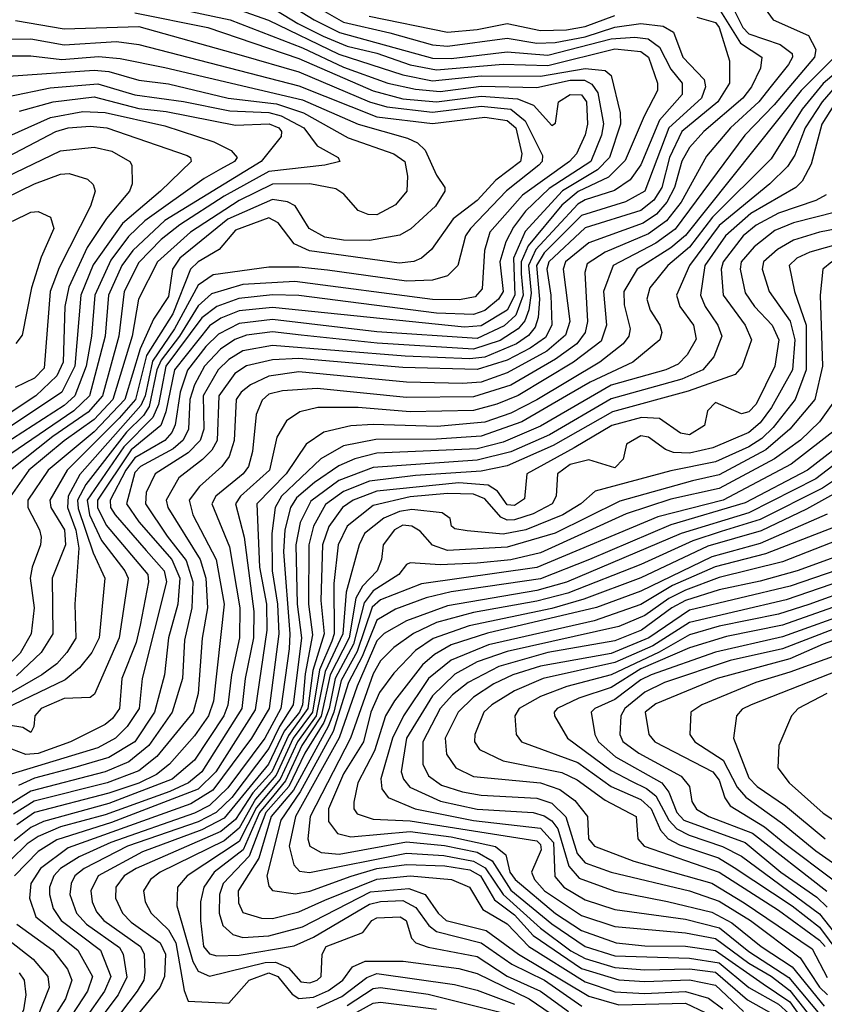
# Model space of a CAD drawing. Extents: x 501367 to 657802, y 482273 to 547541.
# Tile 495 of 656: x 572465 to 574628, y 530830 to 533476. Entities that reach past the tile are written whole.
import ezdxf

# ---------------------------------------------------------------- set-up
doc = ezdxf.new("R2010")
doc.units = 0

msp = doc.modelspace()

# ---------------------------------------------------------------- linework, layer by layer
at = {"layer": '0CON20XD'}
for points in [[(573141, 533581), (573335, 533469.1), (573459.9, 533440.1), (573575, 533408.5), (573615, 533404.5), (573775, 533426.4), (573855, 533412.8), (573904.7, 533414.7), (573985, 533429.8), (574065, 533455.1), (574135, 533465.1), (574195, 533458.1), (574222.5, 533442.5), (574247.8, 533375), (574305.2, 533315), (574308.8, 533295), (574297.5, 533265), (574210.2, 533185), (574144.9, 533015), (574093.6, 532986.4), (573975, 532949.5), (573875, 532849.1), (573854.1, 532815), (573862.5, 532725), (573858.9, 532675), (573850.6, 532649.4), (573833, 532627), (573800.4, 532605), (573715, 532569), (573675, 532564), (573501.2, 532571.2), (573145, 532600.2), (573065, 532586.1), (573027.3, 532562.7), (572998.6, 532535), (572958.7, 532465), (572960, 532375), (572950.5, 532345), (572918, 532312), (572829.5, 532255), (572805.5, 532205), (572802.9, 532175), (572861.9, 532088.1), (572912.5, 532022.5), (572930.1, 531965), (572927.5, 531895), (572908.4, 531808.4), (572902.7, 531705), (572874.9, 531615), (572812, 531525), (572758.8, 531481.2), (572695, 531454.3), (572495, 531403), (572428.9, 531361.1)], [(572785, 533527.6), (573030.7, 533475), (573225, 533399.6), (573335, 533348), (573455, 533305.3), (573528.6, 533288.6), (573595, 533282.6), (573705, 533297.3), (573855, 533293.5), (573945, 533312.8), (573983.5, 533313.5), (574002.8, 533302.8), (574018.7, 533278.7), (574033.8, 533196.2), (574029.3, 533165), (573999.8, 533095), (573888.3, 533021.6), (573825, 532961.2), (573792.1, 532917.9), (573771.6, 532878.4), (573755.3, 532825), (573764.6, 532745), (573751.8, 532725), (573715, 532694.5), (573685, 532683.8), (573585, 532687), (573215, 532734.4), (573145, 532736.3), (573053.7, 532726.3), (572994.7, 532705.3), (572955, 532674.3), (572858.2, 532545), (572846.1, 532483.9), (572838.3, 532441.7), (572823.3, 532406.7), (572745, 532327.5), (572646.2, 532185), (572652.7, 532145), (572685, 532076.6), (572747.8, 531995), (572756.4, 531975), (572732.6, 531815), (572666.3, 531663.7), (572655, 531654.7), (572585, 531651.8), (572523.1, 531625), (572505.9, 531605), (572503.4, 531576.6), (572495, 531560), (572473.3, 531573.3), (572435, 531580.4)], [(573135, 533550.3), (573256.4, 533475), (573325, 533441), (573575, 533372.5), (573625, 533371), (573775, 533388.9), (573885, 533380.6), (574055, 533424.6), (574118.8, 533428.8), (574154, 533424), (574185, 533402), (574215, 533342.4), (574245.5, 533305), (574245.8, 533275), (574184.3, 533205.7), (574134.6, 533085.4), (574105.5, 533045), (574063.7, 533016.3), (573985, 532991.4), (573965, 532979.7), (573852.3, 532857.7), (573832.8, 532815), (573839.5, 532740.5), (573833.9, 532696.1), (573823.1, 532666.9), (573805.2, 532644.8), (573756.1, 532613.9), (573685, 532590.7), (573426.2, 532606.2), (573221.9, 532628.1), (573145, 532636.5), (573075, 532627.8), (573043.5, 532616.5), (573005, 532589.9), (572961.8, 532545), (572935, 532494.8), (572922.5, 532455), (572919.2, 532375), (572904.5, 532345.5), (572877.4, 532322.6), (572789.6, 532275), (572775, 532258.6), (572752.3, 532175), (572785, 532126.1), (572873.8, 532025), (572895.6, 531975), (572890.4, 531905), (572864.7, 531815), (572854.6, 531715), (572827.1, 531615), (572775, 531535.4), (572705, 531493.4), (572613.7, 531466.3), (572505, 531438), (572461.9, 531418.1)], [(575081.6, 533535), (575142.6, 533455), (575120.6, 533395), (575096, 533375), (574855.5, 533284.5), (574797.8, 533252.2), (574745, 533200.6), (574730.3, 533175), (574740.8, 533105), (574734.9, 533024.9), (574725.8, 532974.2), (574705, 532930.7), (574685, 532918.1), (574615, 532904.7), (574545, 532883), (574501.9, 532858.1), (574464.5, 532825), (574460.8, 532805), (574479.2, 532745), (574535.7, 532665.7), (574548.8, 532615), (574542, 532535), (574486.2, 532433.8)], [(574468.8, 533505), (574490, 533475), (574585, 533433.3), (574605, 533395.6), (574601.5, 533375), (574493.1, 533246.9), (574414.3, 533165), (574227.2, 532912.8), (574175, 532875.3), (574060.4, 532815), (574034.4, 532745), (574042.4, 532655), (574027.8, 532612.2), (573953.5, 532555), (573805, 532466.2), (573747.5, 532442.5), (573685, 532425.8), (573515, 532421.8), (573375, 532433.3), (573266.8, 532433.2), (573218, 532422), (573182.3, 532397.7), (573156.5, 532353.5), (573136.5, 532265), (573058.6, 532195), (573045.2, 532175), (573068.4, 532085), (573094.5, 531885), (573093.3, 531815), (573070.9, 531705), (573061.8, 531625), (572954.9, 531455), (572918.8, 531425), (572868.6, 531401.4), (572695, 531339.1), (572575, 531306.9), (572515, 531281.3), (572485, 531261.1), (572396.4, 531175)], [(573055, 533502.4), (573134.1, 533474.1), (573322.6, 533382.6), (573495, 533327.3), (573575, 533311.5), (573705.2, 533324.8), (573865, 533323.7), (573985, 533344.9), (574038.8, 533338.8), (574055.2, 533325.3), (574078.8, 533225), (574080.1, 533195), (574050.3, 533105), (574018.2, 533071.8), (573924, 533016), (573823.9, 532906.1), (573792, 532835), (573795.5, 532735), (573775, 532695.1), (573705, 532652.6), (573660.8, 532649.2), (573145, 532702.6), (573055, 532692.9), (573006, 532674), (572975, 532653), (572881.6, 532535), (572858.1, 532421.9), (572844.8, 532385.2), (572765, 532319.5), (572674.3, 532185), (572674.2, 532165), (572697.5, 532117.5), (572809.2, 531985), (572811.3, 531965), (572788.9, 531848.9), (572777.8, 531802.2), (572739.6, 531705), (572733.8, 531625), (572715, 531597.6), (572695, 531581.5), (572601.8, 531535), (572515, 531503.9), (572481.5, 531501.5), (572425, 531522.9)], [(573135, 533512.9), (573212.4, 533465), (573281.1, 533431.1), (573345, 533404.5), (573425, 533385.7), (573515, 533354.4), (573585, 533340.5), (573765, 533356.1), (573885, 533352.3), (574065, 533397.5), (574135, 533390.5), (574155, 533375.2), (574179.5, 533305), (574179, 533285), (574143.2, 533216.8), (574092.5, 533097.5), (574047.5, 533052.5), (573966.2, 533013.8), (573922.6, 532977.4), (573832, 532868), (573812.8, 532825), (573813.1, 532793.1), (573818, 532735), (573798.6, 532681.4), (573767.1, 532652.9), (573695, 532618.6), (573425, 532637.2), (573145, 532670.2), (573055, 532658.9), (572999.8, 532630.2), (572965, 532597.2), (572915.8, 532534.2), (572896.7, 532475), (572883.4, 532386.6), (572874, 532366), (572854.9, 532345), (572775, 532298.1), (572750.8, 532265), (572708.6, 532185), (572709.6, 532165), (572722.1, 532145), (572805, 532049), (572853.3, 531995), (572859.6, 531965), (572794.6, 531705), (572786, 531625), (572754, 531576), (572723, 531545), (572675, 531519.3), (572442, 531448)], [(574377.1, 533517.1), (574408.5, 533455), (574425, 533437.4), (574509, 533409), (574541.6, 533385), (574542.6, 533375), (574531.8, 533355), (574485, 533296.9), (574452.1, 533255), (574375.4, 533185), (574310.7, 533109.3), (574242.7, 532985), (574203.5, 532935), (574155, 532899.9), (574039.1, 532850.9), (573990.5, 532819.5), (573983.9, 532796.1), (573991.2, 532665), (573985.4, 532635), (573963, 532605), (573905, 532563.1), (573785, 532493.8), (573685, 532462.2), (573505, 532460.5), (573265, 532484.9), (573171.3, 532478.7), (573135, 532469.7), (573116.4, 532453.6), (573100.5, 532415), (573090.9, 532315), (573079.8, 532275), (573065.5, 532255), (572992.2, 532195), (572981.4, 532175), (573029.2, 532059.2), (573057.2, 531895), (573055.7, 531815), (573034.1, 531715), (573025, 531633.5), (573014.1, 531605), (572935, 531486.4), (572874.8, 531435), (572705, 531369.7), (572528.7, 531321.3), (572495, 531304.7), (572450.4, 531269.5)], [(574285, 533482.2), (574335, 533468.3), (574345.4, 533455), (574373.1, 533365), (574373.2, 533305), (574341.9, 533255), (574244.7, 533175), (574211.2, 533105), (574190.6, 533025), (574169.7, 532990.3), (574135, 532962.5), (573985, 532916.3), (573887.1, 532825), (573882.3, 532805), (573892.9, 532735), (573895.6, 532655), (573878.2, 532621.8), (573837.2, 532592.8), (573775, 532560.8), (573695, 532536), (573495, 532541), (573215, 532565.2), (573145, 532562), (573075, 532545.8), (573043.7, 532525), (573000.8, 532465), (572996, 532345), (572981.4, 532318.6), (572956.3, 532293.7), (572892.9, 532245), (572859, 532185), (572863.4, 532165), (572949.9, 532025), (572965.5, 531975), (572969.9, 531895), (572955.8, 531814.2), (572944.9, 531665), (572931.6, 531615), (572833.9, 531496.1), (572785, 531456.9), (572700.5, 531425), (572504, 531376), (572448.7, 531341.3)], [(574348.4, 533498.4), (574402.8, 533412.8), (574459.8, 533375), (574456.3, 533345), (574431.6, 533295), (574408.6, 533265), (574303.5, 533175), (574265, 533132.5), (574244.9, 533095.1), (574224.9, 533025), (574204.5, 532985), (574177, 532953), (574141, 532929), (573995, 532875.6), (573932.4, 532825), (573925.4, 532805), (573943.5, 532665), (573932.2, 532627.8), (573882.1, 532585), (573775, 532526.8), (573705, 532502), (573655, 532498.4), (573505, 532501.6), (573215, 532529.8), (573135, 532517.6), (573085.6, 532494.4), (573060.5, 532475), (573047.4, 532455), (573041.4, 532345), (573027.8, 532302.2), (573008.7, 532275), (572948.6, 532221.4), (572920.8, 532185), (572930.7, 532145), (572992.9, 532025), (573014.5, 531905), (572985.8, 531644.2), (572972.2, 531605), (572935, 531551.5), (572868.2, 531475), (572832.4, 531447.6), (572785.5, 531424.5), (572705, 531397.5), (572505, 531345.4), (572457.7, 531312.3)], [(572775, 533494.4), (572970.4, 533455), (573215, 533371.8), (573415, 533284.3), (573495, 533263.4), (573585, 533254.9), (573705, 533270.3), (573803.2, 533263.2), (573845.8, 533245.8), (573895, 533191.4), (573905, 533197.5), (573912.9, 533255), (573945, 533274.2), (573975, 533273.5), (573988.8, 533255), (573990.9, 533195), (573985, 533166.2), (573961.6, 533115), (573943, 533095), (573816.1, 533003.9), (573728.3, 532905), (573714.4, 532855.5), (573707.9, 532752.1), (573689.4, 532730.6), (573647.2, 532722.8), (573575, 532723.6), (573205, 532772.3), (573065, 532764), (572980.8, 532739.2), (572945, 532706.8), (572895, 532625), (572845, 532561.1), (572833.6, 532535), (572813.3, 532436.7), (572797.7, 532412.3), (572752.6, 532367.4)], [(573404.7, 533484.7), (573615, 533441.8), (573695, 533449.3), (573775, 533465.1), (573865, 533446.5), (573935, 533448.6), (573985, 533457.5), (574065, 533487.1)], [(572453.8, 533473.8), (572585, 533451.4), (572785, 533456.9), (573060.2, 533380.2), (573215, 533335.5), (573405, 533254.6), (573451.7, 533241.7), (573575, 533227.3), (573705, 533243), (573785, 533235.1), (573824, 533204), (573870.7, 533110.7), (573869.8, 533095), (573860.4, 533085), (573773.9, 533016.1), (573676.4, 532915), (573663.6, 532895), (573642.4, 532815), (573615, 532787.3), (573574.3, 532775.7), (573505, 532773.3), (573292.8, 532802.8), (573215, 532810.6), (573135, 532810.3), (572985, 532789.8), (572945, 532762.1), (572881.5, 532645), (572821.8, 532558.2), (572802.8, 532465), (572790.9, 532439.1), (572626.4, 532253.6), (572595.1, 532195), (572594, 532165), (572615.8, 532104.2), (572624, 532056), (572613.7, 531905), (572615.8, 531814.2), (572592.2, 531775), (572565, 531744.8), (572524.8, 531715), (572431.8, 531661.8)], [(572425, 533423.6), (572495, 533424), (572585, 533408.5), (572725, 533416.6), (572785, 533408.9), (573215, 533297.8), (573425, 533214.6), (573575, 533196.5), (573715, 533213.3), (573775, 533204.5), (573798.4, 533185), (573814.9, 533115), (573811.3, 533095), (573745.2, 533044.8), (573695, 532989.8), (573629.8, 532940.2), (573571.7, 532858.3), (573545.4, 532835), (573524.5, 532825.5), (573485, 532821.4), (573244.5, 532854.5), (573203.2, 532873.2), (573160, 532930), (573135, 532943.5), (573045, 532910.1), (573001.6, 532858.4), (572944.4, 532825), (572924.6, 532805.4), (572876.5, 532685), (572806.3, 532573.7), (572776.5, 532455), (572732.2, 532405), (572592.4, 532265), (572545.8, 532185), (572548.4, 532165), (572585.2, 532105), (572588, 532065), (572552.5, 531975), (572554.5, 531825), (572523.3, 531775), (572457, 531713)], [(572425, 533378.1), (572495, 533378.1), (572578.3, 533368.3), (572676.6, 533376.6), (572735, 533371.8), (572855, 533347), (573225, 533260.1), (573375.2, 533195.2), (573507.6, 533157.6), (573534.4, 533144.4), (573554.9, 533124.9), (573585, 533058.2), (573607.7, 533025), (573608, 533015), (573582.4, 532975), (573516.6, 532913.4), (573486.5, 532896.5), (573405, 532882.6), (573335, 532882.9), (573285, 532891.6), (573243.5, 532915), (573205.8, 532975.8), (573185, 532986.4), (573145, 532992.8), (573025, 532939.7), (572896, 532835), (572876.1, 532805), (572865, 532731.4), (572825, 532671), (572788.5, 532591.5), (572747.8, 532455), (572665, 532368), (572541.8, 532265), (572486.8, 532185), (572487.1, 532165), (572518.8, 532105), (572523.3, 532085), (572521.5, 532065), (572498.8, 532005), (572493.4, 531975), (572504.1, 531895), (572495.7, 531825), (572466.4, 531773.6), (572421.1, 531728.9)], [(574655.4, 533375), (574565.7, 533285), (574254.4, 532895.6), (574215, 532862.6), (574124.8, 532805), (574089.3, 532745), (574089.8, 532709.8), (574105.9, 532645), (574102.6, 532625), (574087.3, 532605), (574024, 532555), (573855, 532453.8), (573785, 532418.8), (573715, 532394.5), (573587.2, 532382.8), (573415, 532388.1), (573355.5, 532384.5), (573282.7, 532367.3), (573235, 532335.2), (573181.4, 532255), (573102.3, 532175), (573109.6, 532005), (573128.1, 531905), (573129.5, 531835), (573098.4, 531621.6), (572992.5, 531455), (572945, 531407.6), (572711.6, 531318.4), (572565, 531271.6), (572515, 531240.8), (572451.3, 531175)], [(574695, 533364.3), (574625, 533304.1), (574568.5, 533235), (574485, 533101.6), (574327.5, 532945), (574265, 532864), (574207.2, 532815), (574158.4, 532755), (574150.7, 532725), (574160, 532695), (574185.8, 532655), (574190.6, 532635), (574185.9, 532615), (574113.2, 532555), (573998.2, 532501.8), (573935.2, 532464.8), (573815, 532394.7), (573705, 532356.8), (573585, 532348.6), (573422.3, 532347.7), (573335, 532330.7), (573274.2, 532295.8), (573168.7, 532195), (573151.9, 532165), (573142.9, 532095), (573143.3, 531995), (573157.9, 531905), (573161.2, 531825), (573135.9, 531625), (573088.5, 531545), (572983.9, 531405), (572925, 531368.2), (572595, 531250.8), (572521, 531195), (572495.1, 531155), (572491.2, 531115), (572508.3, 531065), (572621.6, 530975), (572660.9, 530905), (572647.5, 530865), (572535.9, 530695)], [(572435, 533324.3), (572665, 533339.7), (572705, 533336.6), (572785, 533312.7), (572865, 533303.3), (573025.5, 533265), (573155, 533249.1), (573228, 533225), (573348.2, 533158.2), (573470.4, 533115), (573500.2, 533095), (573507.8, 533055), (573505.5, 533014.5), (573475, 532978.1), (573425, 532951.6), (573401.9, 532951.9), (573375, 532963.2), (573336.5, 533006.5), (573315, 533021), (573245.1, 533034.9), (573145, 533033.8), (573055, 532990.2), (572923.8, 532905), (572835.6, 532825), (572784.6, 532725), (572767.8, 532625), (572715.9, 532455), (572665, 532401), (572585, 532344.4), (572489.9, 532265), (572433.5, 532185)], [(572435, 533268.9), (572547.1, 533292.9), (572675, 533303.5), (572775, 533273.6), (572905, 533255.5), (573030.3, 533230.3), (573135, 533226.6), (573167.6, 533217.6), (573229, 533185), (573265, 533136.5), (573321.1, 533105), (573325.8, 533095), (573285.7, 533084.3), (573135, 533067.4), (573015, 533001.1), (572895.3, 532924.7), (572845.6, 532885), (572785, 532822.9), (572745.5, 532745), (572731.3, 532625), (572687.8, 532465), (572649.1, 532420.9), (572554.1, 532355.9), (572440.4, 532265)], [(574657.3, 533295), (574622.2, 533255), (574575.9, 533185), (574564.8, 533154.8), (574548.4, 533111.6), (574528.6, 533081.4), (574481.4, 533035), (574345, 532922.8), (574265.3, 532815), (574230.2, 532735), (574239.6, 532705), (574276.1, 532655), (574283, 532617), (574259.4, 532575), (574235, 532550), (574202.1, 532535), (574055, 532493.3), (573865, 532383.1), (573765, 532340.7), (573695, 532322.9), (573425, 532310.6), (573365.5, 532295.5), (573323, 532277), (573257.8, 532232.2), (573209.4, 532190.6), (573193, 532165), (573178.1, 532105), (573173.8, 532046.2), (573191.6, 531825), (573189.5, 531785), (573167.3, 531625), (573123.9, 531545), (573025, 531411.4), (572975, 531364.4), (572935, 531343.3), (572710.3, 531265), (572625, 531226.5), (572575, 531195.3), (572557.1, 531175), (572545.7, 531145), (572544.9, 531125), (572555, 531087.8), (572576.3, 531055), (572682.7, 530975), (572709.8, 530905), (572693.3, 530865), (572587.2, 530715)], [(572465, 533229.4), (572554.9, 533255.1), (572665, 533268.1), (572785, 533237.4), (572858.8, 533228.8), (573045, 533192.2), (573136, 533196), (573161.3, 533185), (573168.8, 533175), (573167.9, 533162.1), (573114.2, 533095), (572855, 532935.9), (572769.4, 532855), (572740.1, 532815), (572703.8, 532735), (572694.7, 532625), (572652.4, 532465), (572610.7, 532425), (572441.2, 532308.8)], [(574653.7, 533246.3), (574620.6, 533195), (574592.3, 533087.7), (574568.3, 533041.7), (574551.1, 533025), (574429.9, 532955), (574362.5, 532895), (574307, 532815), (574294.9, 532735), (574307.3, 532705), (574341.4, 532655), (574352.5, 532625), (574330.5, 532569.5), (574301, 532535), (574245, 532509.6), (574055, 532456.9), (573889.5, 532360.5), (573785, 532314.9), (573695, 532292.2), (573415, 532272.4), (573323, 532237), (573247.9, 532182.1), (573219.3, 532125), (573207.5, 532065), (573211.3, 531905), (573222.2, 531815), (573200.4, 531635), (573163.4, 531576.6), (573135, 531517), (573035, 531385.8), (572992.9, 531345), (572945, 531320.4), (572754.8, 531254.8), (572638.1, 531195), (572613.6, 531175), (572603.4, 531155), (572599.9, 531125), (572617.4, 531075), (572645.1, 531045), (572733, 530983), (572743.2, 530965), (572753.2, 530903.2), (572729.4, 530855), (572624.2, 530715)], [(572375, 533135.7), (572547.5, 533212.5), (572635, 533229.1), (572695, 533226.2), (572855, 533190.7), (572987.3, 533147.3), (573033.8, 533123.8), (573049.5, 533105), (573042.9, 533095), (573005, 533074.1), (572961, 533049), (572801.1, 532935), (572757.3, 532892.7), (572710.3, 532829.7), (572667.1, 532735), (572658.5, 532625), (572643.5, 532545), (572613.3, 532465), (572585, 532439.2), (572418.4, 532331.6)], [(572415, 533098.5), (572562.6, 533175), (572595, 533184.9), (572655, 533189.8), (572699.5, 533185), (572915, 533110.9), (572924, 533105), (572925.9, 533095), (572843.6, 533015), (572741.6, 532928.4), (572662.9, 532817.1), (572629.5, 532735), (572613.6, 532545), (572578.2, 532475), (572396.2, 532353.8)], [(572405, 533041.5), (572575, 533122.9), (572665, 533132.7), (572712.6, 533122.6), (572761.5, 533095), (572766.8, 533085), (572767.6, 533035), (572760, 533015), (572698.3, 532941.8), (572646.7, 532863.3), (572597.2, 532757.2), (572586.7, 532705), (572581.8, 532555), (572565, 532518.4), (572508.3, 532465), (572373.7, 532376.3)], [(572385, 532976.1), (572505, 533034.9), (572575, 533060.5), (572597.7, 533062.3), (572647.4, 533047.4), (572662.4, 533032.4), (572667.9, 533015), (572655.9, 532975), (572571.1, 532808.9), (572546.9, 532745), (572530.9, 532539.1), (572505, 532512.4), (572452.8, 532487.2)], [(574632.6, 533005), (574605, 532990), (574505, 532955.7), (574445, 532923.3), (574410, 532895), (574355.6, 532825), (574350.4, 532805), (574355.8, 532735), (574414.8, 532655), (574431.7, 532615), (574406.5, 532543.5), (574388.1, 532521.9), (574262.1, 532477.9), (574058.2, 532421.8), (573898.8, 532331.2), (573775, 532277.1), (573705, 532262.3), (573529, 532251), (573405, 532235.6), (573335, 532208.1), (573287.1, 532172.9), (573255.1, 532115), (573242.1, 532065), (573241.1, 531905), (573252.3, 531822.3), (573232.5, 531717.5), (573224.8, 531635), (573217, 531615), (573176.2, 531563.8), (573133.7, 531475), (573015, 531329.7), (572955, 531298.4), (572795, 531239.5), (572675.8, 531175), (572656.3, 531135), (572660.3, 531105), (572672, 531078), (572691.1, 531055), (572789.8, 530985), (572799.3, 530965), (572801.7, 530915), (572798.7, 530895), (572781.2, 530865), (572651.9, 530695)], [(572445.7, 532934.3), (572495, 532958.3), (572515, 532960), (572547.5, 532945), (572556.8, 532915), (572522.5, 532837.5), (572497, 532755), (572471.7, 532628.2), (572454.8, 532605.2)], [(574661.1, 532958.9), (574545, 532929.9), (574495, 532909.1), (574438.8, 532865), (574404.2, 532825), (574401.3, 532805), (574415, 532742), (574440.2, 532705), (574487.6, 532655), (574505.1, 532615), (574494.8, 532545), (574445, 532442.5), (574425, 532421.6), (574405, 532416.7), (574335, 532447.3), (574313.8, 532425), (574305.4, 532385), (574265, 532360), (574241.5, 532365), (574185, 532404.3), (574136.8, 532406.8), (574056.5, 532385), (573955, 532324.9), (573828.4, 532255), (573821.7, 532188.3), (573795, 532170.3), (573775, 532172), (573749, 532209), (573724.5, 532224.5), (573645, 532231.3), (573425, 532209.2), (573361.6, 532185), (573332.9, 532165), (573295.9, 532114.1), (573278.9, 532065), (573274.1, 531915), (573283.1, 531825), (573252.9, 531727.1), (573239.7, 531625), (573187.7, 531552.3), (573142.4, 531455), (573091.5, 531398.5), (573045, 531326.1), (573005.9, 531294.1), (572777.9, 531195), (572745.9, 531175), (572723.4, 531145), (572723, 531115), (572741.2, 531075), (572765, 531050.3), (572842.9, 530995), (572856.8, 530965), (572854.1, 530905), (572841.4, 530875), (572784.6, 530805)], [(574705.8, 532884.2), (574589.1, 532850.9), (574554.2, 532835), (574532.8, 532815), (574547.4, 532745), (574578.8, 532655), (574579.1, 532535), (574549.2, 532455), (574490.2, 532379.8), (574459.4, 532350.6), (574425, 532328.1), (574335, 532287.3), (574215, 532263.6), (574011.5, 532208.5), (573973.5, 532175), (573924.8, 532145.2), (573825.1, 532104.9), (573765, 532093.4), (573667.6, 532102.4), (573635, 532107.5), (573626, 532115), (573622, 532135), (573600.2, 532150.2), (573519.4, 532159.4), (573486, 532154), (573443.6, 532136.4), (573391.9, 532095), (573377.1, 532065), (573342.8, 531937.2), (573333.9, 531825), (573285.9, 531724.1), (573261.6, 531605), (573211.7, 531535), (573165, 531434.8), (573101.3, 531358.7), (573055, 531267.8), (572915.6, 531175), (572889.4, 531145), (572887.2, 531095), (572930.3, 530945), (572945, 530919.4), (572975, 530905.8), (573125, 530942.7), (573152.8, 530942.8), (573187.7, 530927.7), (573220.6, 530890.6), (573245, 530888.1), (573265, 530894.6), (573275.2, 530905), (573278, 530965), (573289.2, 530985), (573387.2, 531022.8), (573411.7, 531055), (573425, 531062.7), (573487.5, 531065), (573504.2, 531055), (573518.1, 531008.1), (573530, 530995), (573563.4, 530983.4), (573695, 530958.4), (573775, 530905.7), (573865, 530865.3), (573940.5, 530810.5)], [(574647.5, 532825), (574623.8, 532805), (574616.7, 532735), (574622.9, 532545), (574602.5, 532455), (574535.4, 532375), (574470.5, 532319.5), (574345, 532252.7), (574273.1, 532236.9), (574077.8, 532182.2), (573904, 532096), (573775, 532057.9), (573615, 532048.9), (573575, 532063.7), (573541.7, 532101.7), (573519.1, 532115), (573495, 532117.1), (573472.4, 532105), (573442.3, 532065), (573437.9, 532025), (573425.5, 531995), (573386.8, 531953.2), (573369, 531921), (573350.7, 531815), (573299.2, 531715), (573275.8, 531604.2), (573223.7, 531525), (573179.6, 531430.4), (573148, 531392), (573110.1, 531345), (573065.4, 531244.6), (572987.9, 531185), (572959.9, 531145), (572951.5, 531105), (572950.8, 531055), (572959.4, 530985), (572975, 530965.5), (572995, 530960.1), (573055, 530962.1), (573202.5, 530987.5), (573255, 531010.8), (573405, 531098.7), (573435, 531106.6), (573495, 531108.7), (573529.8, 531089.8), (573565, 531041.6), (573585, 531025.3), (573705, 530995.3), (573787.6, 530937.6), (573876, 530895), (573976.2, 530825)], [(574651, 532445), (574614.5, 532395), (574563.9, 532346.1), (574494, 532296), (574345, 532216), (574215, 532187.5), (574095, 532147.9), (573865, 532043), (573785, 532024.7), (573695, 532015.1), (573595, 532010.6), (573515, 532016.2), (573505, 532012), (573484.2, 531985), (573415, 531940.9), (573391.3, 531908.7), (573361.9, 531798.1), (573312.8, 531705), (573296.6, 531625), (573282.6, 531587.4), (573231.9, 531505), (573188.1, 531415), (573126.7, 531345), (573081.6, 531228.4), (573011.8, 531155), (573002.1, 531125), (573000.9, 531075), (573011.3, 531041.3), (573037.7, 531017.7), (573065, 531009.7), (573135, 531013.8), (573225, 531037.9), (573407.9, 531132.1), (573511.1, 531141.1), (573555.1, 531125.1), (573590.3, 531075), (573611.6, 531055), (573718.5, 531028.5), (573805.8, 530965), (573995, 530852.2), (574075, 530828.1), (574255, 530832.6), (574307.5, 530807.5)], [(574486.2, 532433.8), (574455, 532392.4), (574425, 532366.4), (574328.2, 532325), (574265, 532311), (574222.7, 532312.7), (574200.5, 532320.5), (574155, 532353.9), (574135, 532357.8), (574096.2, 532335), (574087.1, 532295), (574065, 532271.8), (573995, 532292.9), (573945, 532280.1), (573910.4, 532255), (573907.4, 532195), (573896, 532175), (573845, 532148.3), (573795, 532131.8), (573775, 532131.1), (573758.5, 532138.6), (573715, 532187.9), (573685, 532200.6), (573615, 532202.9), (573515, 532193.9), (573415, 532170.7), (573345.5, 532115), (573321.1, 532065), (573309.7, 531960.3), (573310.6, 531825), (573304.4, 531805.6), (573270.9, 531729.1), (573251.7, 531615), (573200.6, 531545), (573154.5, 531445.5), (573098.5, 531381.5), (573055, 531303.5), (573015, 531268.9), (572843, 531185), (572817, 531165), (572798.1, 531135), (572802.5, 531105), (572818.7, 531075), (572865, 531029.7), (572884.9, 530995), (572907.3, 530867.3), (572918.2, 530838.2), (573027, 530833), (573081.6, 530895), (573135, 530914.6), (573158.5, 530905), (573197.6, 530857.6), (573215, 530845.9), (573255, 530848.8), (573295, 530866.8), (573333.9, 530895), (573359.5, 530930.5), (573394.1, 530945.9), (573496, 530946), (573645, 530925.8), (573695, 530912.6), (573834.5, 530844.5), (573935.5, 530775.5)], [(572752.6, 532367.4), (572643.1, 532226.9), (572620.5, 532185), (572622.1, 532162.1), (572662.7, 532042.7), (572693.8, 531975), (572678.5, 531815), (572658.8, 531775), (572626.1, 531733.9), (572587.8, 531702.2), (572425, 531623.9)], [(574662.6, 532377.4), (574538.7, 532281.3), (574356.2, 532185), (574180.1, 532139.9), (573855, 532003.7), (573545, 531959.8), (573435, 531916.6), (573412.6, 531897.4), (573371.8, 531778.2), (573329.6, 531700.4), (573309.4, 531615), (573293.9, 531576.1), (573200.8, 531405), (573140.9, 531335), (573107.7, 531222.3), (573052.1, 531135), (573053, 531103), (573065, 531076.2), (573115, 531061.2), (573145, 531060.9), (573215, 531078.3), (573285, 531109.7), (573425, 531166.1), (573514.8, 531174.8), (573625.6, 531165), (573674.2, 531145), (573709.8, 531085), (573775, 531045.9), (573833.8, 530985), (573985, 530890.5), (574065, 530863.2), (574145, 530858.7), (574255, 530864.8), (574316.8, 530846.8), (574355, 530817.4)], [(574705, 532359.9), (574582.2, 532265), (574415, 532177.3), (574215, 532118), (573997, 532025), (573865, 531973.3), (573625, 531938.7), (573557.7, 531922.3), (573475, 531891.6), (573425, 531862.4), (573385.6, 531764.4), (573348.9, 531695), (573307.3, 531562.7), (573219.4, 531400.6), (573167.1, 531325), (573129.6, 531175), (573135, 531147.8), (573145, 531135.9), (573206.7, 531126.7), (573245, 531134), (573355.6, 531174.4), (573425, 531194.5), (573505, 531205.8), (573607.8, 531202.2), (573675, 531190.9), (573703.7, 531175), (573740.9, 531110.9), (573795, 531070.1), (573845.3, 531015), (573975, 530926.6), (574075, 530895.4), (574145, 530890.9), (574265, 530895.8), (574335, 530881.4), (574410.8, 530810.8)], [(574726.5, 532335), (574605, 532241.6), (574425, 532150.3), (574242.6, 532095), (573935, 531964.5), (573855, 531942), (573615, 531900.4), (573505, 531860.1), (573445, 531826.7), (573425, 531806.7), (573372.1, 531685), (573323.7, 531546.3), (573206.2, 531335), (573189.8, 531255), (573202.2, 531205), (573217.3, 531187.3), (573244.5, 531184.5), (573505, 531236.4), (573605, 531229.7), (573685, 531214.8), (573716.6, 531196.6), (573764.6, 531124.6), (573865, 531034.6), (573946, 530974), (573985, 530952.8), (574065, 530928.9), (574145, 530922.7), (574265, 530925.2), (574335, 530916.2), (574421.7, 530841.7), (574495, 530800.7)], [(574671.1, 532248.9), (574623, 532217), (574455, 532132.9), (574350.2, 532100.2), (574274.5, 532075.5), (574135, 532011.4), (573938.1, 531935), (573855, 531913.2), (573685, 531882.3), (573585, 531855.6), (573523.3, 531826.7), (573471.1, 531788.9), (573435, 531752.6), (573415, 531718), (573354, 531545), (573246, 531335), (573239.7, 531275), (573244.8, 531255), (573275, 531237.5), (573323.6, 531233.6), (573505, 531266.2), (573606.5, 531256.5), (573695, 531238.4), (573735.2, 531215.2), (573785, 531137), (573895, 531045.8), (573985, 530984.9), (574065, 530960), (574265, 530954.3), (574345, 530941), (574425.2, 530875.2), (574505, 530830.5), (574532.5, 530805)], [(574685, 532218.2), (574580, 532160), (574457.8, 532102.2), (574315, 532060.6), (574135, 531976.2), (573981.8, 531918.2), (573895, 531893.3), (573673.2, 531846.8), (573576.8, 531813.2), (573529.3, 531780.7), (573470.5, 531719.5), (573431.8, 531668.2), (573408.9, 531615), (573389.1, 531535), (573335, 531449.4), (573294.9, 531355), (573295, 531320.8), (573319.1, 531289.1), (573355, 531279.7), (573515, 531294.2), (573625, 531280.2), (573743.8, 531253.8), (573771.6, 531231.6), (573782.7, 531185), (573796.6, 531165), (573905, 531074.2), (573975, 531028.2), (574068.6, 530995), (574145, 530987.1), (574255, 530986), (574335, 530974.3), (574463.5, 530885), (574535, 530836.7), (574598.1, 530748.1)], [(574635, 532147.3), (574455, 532068.2), (574325, 532032.7), (574135, 531940.4), (574015, 531896.4), (573722.6, 531827.4), (573625, 531795.9), (573579.9, 531770.1), (573547.7, 531742.3), (573472.1, 531645), (573448.6, 531605), (573418.7, 531511.3), (573374, 531425), (573363.2, 531373.2), (573363.4, 531355), (573372.1, 531342.1), (573415, 531327.4), (573515, 531322.9), (573855, 531269.4), (573865, 531259.5), (573867.1, 531245), (573840.6, 531185), (573848.8, 531165), (573876, 531135), (573975, 531068.9), (574065, 531038.9), (574255, 531022.2), (574335, 531006.8), (574425, 530940.5), (574484.8, 530905.2), (574535, 530867.1), (574615, 530766.2)], [(574657.1, 532112.9), (574470, 532040), (574334.8, 532005.2), (574219.4, 531955), (574135, 531904.6), (574009.4, 531860.6), (573725, 531795.6), (573624.9, 531755.1), (573563.7, 531705), (573496.9, 531605), (573467.5, 531545), (573436.1, 531436.1), (573438.8, 531408.8), (573455.4, 531385.4), (573528.2, 531355), (573685, 531323.8), (573865, 531302.8), (573900.1, 531265), (573903.1, 531173.1), (573927.9, 531145), (573985, 531110.6), (574065, 531084.6), (574255, 531058.9), (574346, 531035), (574425, 530971.6), (574532.3, 530902.3), (574625, 530791.4)], [(574709.8, 532095), (574515, 532019.2), (574345, 531977), (574255, 531943), (574209.7, 531920.3), (574145, 531874.6), (574075.1, 531844.9), (573775, 531778.1), (573695, 531750.3), (573635, 531717.2), (573575, 531659.1), (573505.2, 531545.3), (573490, 531455), (573496.6, 531435), (573513.8, 531413.8), (573595.7, 531375.7), (573695, 531354.6), (573845, 531345.1), (573875, 531336.7), (573895, 531323.2), (573911.5, 531301.5), (573940.8, 531200.8), (573968.6, 531168.6), (574065, 531133.9), (574206.5, 531106.5), (574325, 531077.7), (574379.2, 531049.2), (574458.2, 530985), (574541, 530931), (574627.4, 530825)], [(574695, 532045.5), (574554.9, 531995.1), (574455, 531967.2), (574345, 531943.9), (574255, 531915.2), (574217.5, 531895), (574136.7, 531835), (574065, 531806.4), (573885, 531774.9), (573752.7, 531737.3), (573670.5, 531695), (573628.5, 531661.5), (573595.1, 531624.9), (573549.1, 531535), (573548.3, 531475), (573563.5, 531443.5), (573598.8, 531418.8), (573655, 531401.2), (573705, 531392.1), (573855, 531384.1), (573895, 531370.2), (573933.3, 531333.3), (573963.7, 531235), (573985, 531210), (574054.7, 531184.7), (574265, 531134.5), (574345, 531107.5), (574429.1, 531055), (574562.4, 530955), (574615, 530876), (574635.9, 530855)], [(574695, 532008.3), (574536.1, 531953.9), (574265, 531889.1), (574156.3, 531815), (574055, 531773), (573865, 531738.8), (573790.2, 531715), (573739.2, 531690.8), (573684.8, 531655.2), (573643.6, 531615), (573608.6, 531545), (573612.5, 531502.5), (573637.2, 531465), (573685, 531442.2), (573865, 531424.7), (573917.1, 531407.1), (573957.2, 531377.2), (573991.6, 531335), (573993.9, 531275), (574010, 531255), (574115.4, 531215), (574325, 531155.3), (574412.6, 531102.6), (574595, 530978.8), (574635, 530901.6)], [(574705, 531978.3), (574525, 531916.6), (574265, 531855.7), (574166.6, 531793.4), (574065, 531748.5), (573871.8, 531705), (573795, 531672.4), (573734.4, 531635), (573712.4, 531615), (573688.5, 531555), (573687.5, 531535), (573700.6, 531515), (573765, 531484.6), (573922.4, 531452.4), (573963.2, 531433.2), (574038.6, 531378.6), (574122, 531335), (574126.5, 531275), (574143.4, 531255), (574345.1, 531185.1), (574505, 531083.2), (574615, 531002.2), (574630.4, 530985)], [(574705, 531947.1), (574585.7, 531904.3), (574505, 531878.2), (574345, 531845.9), (574265, 531822.4), (574183.8, 531776.2), (574055, 531714.9), (573936, 531684), (573865, 531656.6), (573807.7, 531625), (573795.8, 531605), (573799.1, 531555), (573813.9, 531535), (573965, 531479.5), (574054.9, 531414.9), (574135, 531380.2), (574162, 531355), (574187.8, 531297.8), (574207.6, 531275), (574238.7, 531258.7), (574343.1, 531223.1), (574385, 531197.5), (574541.3, 531095), (574615, 531037), (574695, 530928.7)], [(574695, 531912.2), (574515, 531848.9), (574365, 531817.9), (574265, 531788.2), (574135, 531731.1), (574055, 531681.1), (573967.5, 531652.5), (573909.5, 531625), (573901.7, 531615), (573902.7, 531605), (573937.9, 531545), (574055, 531457.9), (574109.8, 531429.8), (574150.1, 531410.1), (574175, 531389.8), (574209.5, 531325), (574231.7, 531301.7), (574264.2, 531284.2), (574354.2, 531254.2), (574405, 531227.8), (574615, 531073.2), (574705, 530958.2)], [(574715, 531889.1), (574515, 531817.2), (574335, 531776.5), (574162.1, 531715), (574135, 531702.2), (574065, 531648.9), (574011.2, 531625), (574001.1, 531615), (574011.2, 531555), (574021.2, 531535), (574066.3, 531495), (574191.3, 531425), (574209.9, 531399.9), (574231.6, 531345), (574250.1, 531325), (574415, 531264.9), (574511.1, 531185), (574607.4, 531117.4), (574635, 531091.4)], [(574789.4, 531890.6), (574515.2, 531784.8), (574375, 531753.5), (574198.6, 531695), (574145, 531668.4), (574091.2, 531625), (574081.1, 531605), (574077.8, 531555), (574085.8, 531535.8), (574129.4, 531505), (574242.7, 531442.7), (574265.2, 531415), (574271.6, 531375), (574284.4, 531354.4), (574316.9, 531335), (574435, 531290.2), (574634.4, 531134.4)], [(574805, 531861.6), (574625, 531797.6), (574535, 531758.4), (574340, 531705), (574175, 531637.1), (574146.5, 531615), (574156.2, 531555), (574172.3, 531535), (574328.4, 531455), (574345, 531432.6), (574360, 531385), (574375, 531363.2), (574467.2, 531307.2), (574521.7, 531261.7), (574655, 531162)], [(574775, 531809.6), (574535, 531722.3), (574443.3, 531695), (574298.2, 531635), (574269.4, 531615), (574266.4, 531555), (574279.4, 531535), (574355.8, 531485.8), (574393.8, 531413.8), (574416.4, 531386.4), (574515.6, 531315.6), (574605, 531242), (574715, 531165.5)], [(574825, 531789.4), (574430.8, 531635), (574406.7, 531623.3), (574391.3, 531605), (574383.5, 531545), (574425, 531438.9), (574447.1, 531415), (574523.7, 531363.7), (574630.4, 531275)], [(574634.6, 531665), (574557.6, 531625), (574539.3, 531605), (574505.4, 531525), (574502.8, 531465), (574533.2, 531425), (574625, 531343.3), (574685, 531303.8)], [(572367.7, 531055), (572501, 530951), (572541.2, 530905), (572544.2, 530875), (572508.7, 530785), (572336.6, 530515)], [(572457.4, 531045), (572553.8, 530975), (572594, 530924), (572605.7, 530895), (572588.5, 530845), (572499.7, 530705), (572463.3, 530635)], [(572464.1, 530914.1), (572477.6, 530895), (572481.8, 530855), (572475.1, 530815), (572458.4, 530775)], [(573265, 530820.1), (573331.3, 530851.3), (573398.3, 530901.7), (573425, 530912.5), (573633.5, 530883.5), (573695, 530867.8), (573795, 530829.9)], [(573345, 530826.4), (573415, 530872.4), (573435, 530875.1), (573563.2, 530856.8), (573785, 530801.5)], [(573345.2, 530794.8), (573415, 530833.3), (573435, 530835.9), (573585, 530816.6)]]:
    msp.add_lwpolyline(points, dxfattribs=at)

doc.saveas('drawing.dxf')
